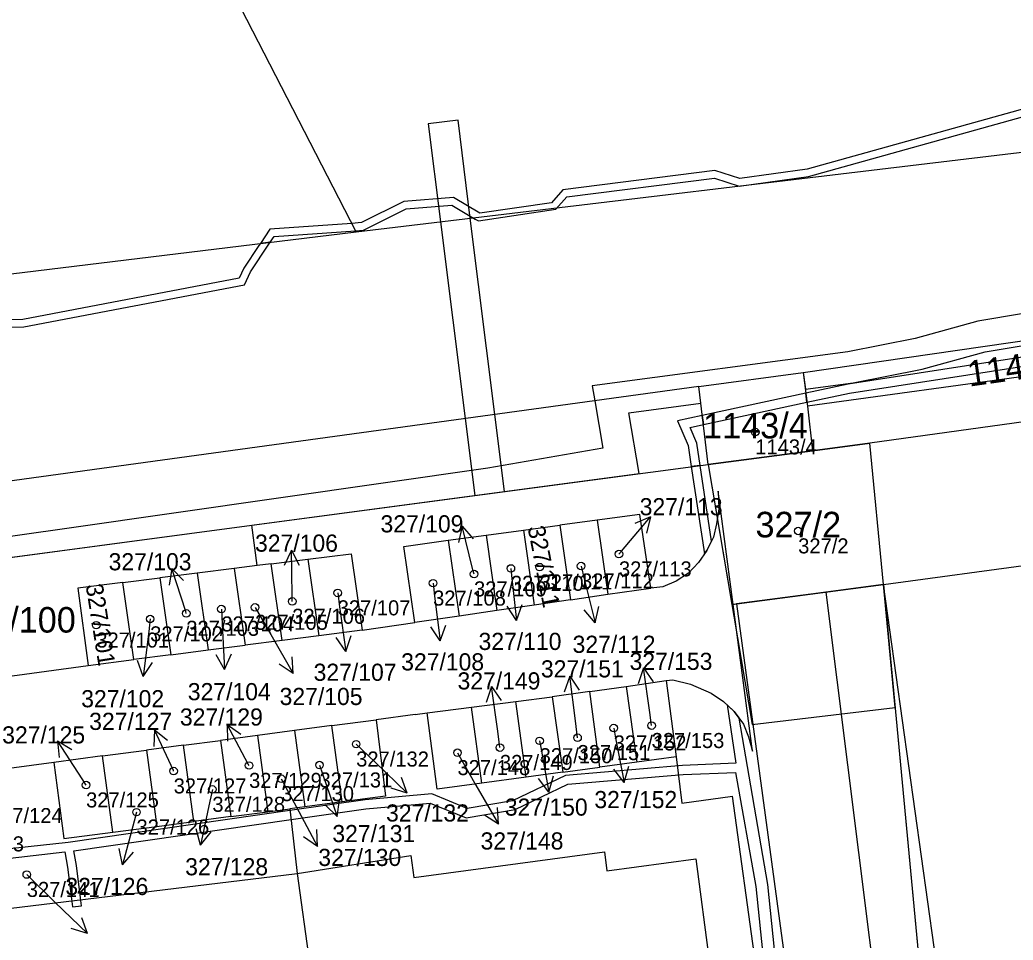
# Model space of a CAD drawing. Extents: x -869390 to -864576, y -1040967 to -1036941.
# Drawn here: x -866600.5 to -866534.5, y -1040325.4 to -1040264.2 of the extents above; entities that cross this region are included whole.
import ezdxf

# ---------------------------------------------------------------- set-up
doc = ezdxf.new("R2010")
doc.units = 0
for name, color, linetype in [('Definiční body', 7, 'Continuous'), ('Hranice parcel', 7, 'Continuous'), ('Parcelní čísla', 7, 'Continuous'), ('Pop  PČ popisy', 7, 'Continuous'), ('Věcná břemena k části', 7, 'Continuous')]:
    doc.layers.add(name, color=color, linetype=linetype)

msp = doc.modelspace()

# ---------------------------------------------------------------- linework, layer by layer
at = {"layer": 'Definiční body'}
for centre in [(-866551.64, -1040291.63), (-866548.79, -1040298.21), (-866560.7, -1040299.74), (-866570.33, -1040301.07), (-866567.88, -1040300.7), (-866565.97, -1040300.61), (-866563.22, -1040300.54), (-866573.05, -1040301.68), (-866579.39, -1040302.33), (-866582.41, -1040302.89), (-866589.45, -1040303.69), (-866587.12, -1040303.4), (-866584.88, -1040303.29), (-866591.85, -1040304.06), (-866595.43, -1040304.47), (-866561.05, -1040311.31), (-866558.53, -1040311.15), (-866565.97, -1040312.16), (-866563.45, -1040311.95), (-866578.16, -1040312.38), (-866571.43, -1040312.95), (-866568.61, -1040312.61), (-866590.29, -1040314.17), (-866585.28, -1040313.8), (-866580.6, -1040313.77), (-866583.14, -1040314.68), (-866596.11, -1040315.1), (-866587.72, -1040315.39), (-866592.76, -1040316.9), (-866600.05, -1040321.05)]:
    msp.add_circle(centre, 0.25, dxfattribs=at)
at = {"layer": 'Hranice parcel'}
for p, q in [((-866578.17, -1040278.32), (-866587.03, -1040261.09)), ((-866578.17, -1040278.32), (-866532.1, -1040272.8)), ((-866658.63, -1040288.09), (-866578.17, -1040278.32)), ((-866548.45, -1040287.67), (-866519.59, -1040283.5)), ((-866519.24, -1040285.92), (-866548.18, -1040289.91)), ((-866498.11, -1040286.04), (-866544.02, -1040292.37)), ((-866555.39, -1040288.6), (-866548.45, -1040287.67)), ((-866548.45, -1040287.67), (-866548.18, -1040289.91)), ((-866555.39, -1040288.6), (-866656.02, -1040302.45)), ((-866554.77, -1040293.78), (-866555.39, -1040288.6)), ((-866548.18, -1040289.91), (-866547.83, -1040292.89)), ((-866554.77, -1040293.78), (-866547.83, -1040292.89)), ((-866547.83, -1040292.89), (-866544.02, -1040292.37)), ((-866543.13, -1040301.76), (-866544.02, -1040292.37)), ((-866585.1, -1040297.83), (-866554.77, -1040293.78)), ((-866543.13, -1040301.76), (-866496.25, -1040295.39)), ((-866554.1, -1040295.56), (-866554.07, -1040296.73)), ((-866553.11, -1040303.09), (-866554.1, -1040295.56)), ((-866554.07, -1040296.73), (-866554.21, -1040297.73)), ((-866562.15, -1040297.49), (-866564.62, -1040297.83)), ((-866559.32, -1040297.11), (-866562.15, -1040297.49)), ((-866562.15, -1040297.49), (-866561.44, -1040302.42)), ((-866558.59, -1040302), (-866559.32, -1040297.11)), ((-866655.65, -1040307.25), (-866585.1, -1040297.83)), ((-866584.74, -1040300.51), (-866585.1, -1040297.83)), ((-866569.53, -1040298.49), (-866567.05, -1040298.16)), ((-866567.05, -1040298.16), (-866564.62, -1040297.83)), ((-866567.05, -1040298.16), (-866566.33, -1040303.14)), ((-866564.62, -1040297.83), (-866563.91, -1040302.78)), ((-866554.21, -1040297.73), (-866554.42, -1040298.63)), ((-866575, -1040299.23), (-866572.05, -1040298.83)), ((-866572.05, -1040298.83), (-866569.53, -1040298.49)), ((-866572.05, -1040298.83), (-866571.32, -1040303.87)), ((-866569.53, -1040298.49), (-866568.81, -1040303.5)), ((-866554.42, -1040298.63), (-866554.86, -1040299.5)), ((-866574.27, -1040304.3), (-866575, -1040299.23)), ((-866554.86, -1040299.5), (-866555.41, -1040300.31)), ((-866583.8, -1040300.39), (-866581.37, -1040300.08)), ((-866581.37, -1040300.08), (-866578.5, -1040299.72)), ((-866581.37, -1040300.08), (-866580.65, -1040305.17)), ((-866578.5, -1040299.72), (-866577.77, -1040304.8)), ((-866586.26, -1040300.7), (-866588.73, -1040301.01)), ((-866584.74, -1040300.51), (-866586.26, -1040300.7)), ((-866586.26, -1040300.7), (-866585.54, -1040305.8)), ((-866583.8, -1040300.39), (-866584.74, -1040300.51)), ((-866583.08, -1040305.48), (-866583.8, -1040300.39)), ((-866555.41, -1040300.31), (-866556.08, -1040301.01)), ((-866593.67, -1040301.64), (-866591.21, -1040301.33)), ((-866588.73, -1040301.01), (-866591.21, -1040301.33)), ((-866591.21, -1040301.33), (-866590.48, -1040306.44)), ((-866588.73, -1040301.01), (-866588, -1040306.12)), ((-866556.08, -1040301.01), (-866556.89, -1040301.55)), ((-866593.67, -1040301.64), (-866596.65, -1040302.02)), ((-866596.65, -1040302.02), (-866595.98, -1040307.15)), ((-866592.94, -1040306.76), (-866593.67, -1040301.64)), ((-866561.44, -1040302.42), (-866558.59, -1040302)), ((-866557.78, -1040301.92), (-866558.59, -1040302)), ((-866556.89, -1040301.55), (-866557.78, -1040301.92)), ((-866543.13, -1040301.76), (-866553.11, -1040303.09)), ((-866543.13, -1040301.76), (-866539.97, -1040335.14)), ((-866563.91, -1040302.78), (-866566.33, -1040303.14)), ((-866563.91, -1040302.78), (-866561.44, -1040302.42)), ((-866566.33, -1040303.14), (-866568.81, -1040303.5)), ((-866551.83, -1040312.85), (-866553.11, -1040303.09)), ((-866571.32, -1040303.87), (-866574.27, -1040304.3)), ((-866568.81, -1040303.5), (-866571.32, -1040303.87)), ((-866577.77, -1040304.8), (-866574.27, -1040304.3)), ((-866580.65, -1040305.17), (-866583.08, -1040305.48)), ((-866577.77, -1040304.8), (-866580.65, -1040305.17)), ((-866588, -1040306.12), (-866585.54, -1040305.8)), ((-866583.08, -1040305.48), (-866585.54, -1040305.8)), ((-866595.98, -1040307.15), (-866592.94, -1040306.76)), ((-866590.48, -1040306.44), (-866592.94, -1040306.76)), ((-866590.48, -1040306.44), (-866588, -1040306.12)), ((-866605.55, -1040308.46), (-866595.98, -1040307.15)), ((-866557.57, -1040308.16), (-866557.12, -1040308.1)), ((-866557.12, -1040308.1), (-866555.94, -1040308.39)), ((-866562.64, -1040308.88), (-866560.21, -1040308.54)), ((-866560.21, -1040308.54), (-866557.57, -1040308.16)), ((-866560.21, -1040308.54), (-866559.52, -1040313.58)), ((-866557.57, -1040308.16), (-866556.89, -1040313.23)), ((-866555.94, -1040308.39), (-866554.57, -1040308.98)), ((-866567.55, -1040309.55), (-866565.14, -1040309.24)), ((-866562.64, -1040308.88), (-866565.14, -1040309.24)), ((-866565.14, -1040309.24), (-866564.43, -1040314.24)), ((-866561.97, -1040313.91), (-866562.64, -1040308.88)), ((-866554.57, -1040308.98), (-866553.75, -1040309.54)), ((-866573.45, -1040310.3), (-866570.5, -1040309.92)), ((-866570.5, -1040309.92), (-866567.55, -1040309.55)), ((-866569.82, -1040314.97), (-866570.5, -1040309.92)), ((-866566.87, -1040314.57), (-866567.55, -1040309.55)), ((-866553.75, -1040309.54), (-866553.05, -1040310.2)), ((-866574.25, -1040310.4), (-866576.84, -1040310.77)), ((-866574.25, -1040310.4), (-866573.45, -1040310.3)), ((-866572.77, -1040315.37), (-866573.45, -1040310.3)), ((-866553.05, -1040310.2), (-866552.42, -1040311.05)), ((-866579.78, -1040311.15), (-866582.26, -1040311.48)), ((-866579.78, -1040311.15), (-866576.84, -1040310.77)), ((-866579.1, -1040316.22), (-866579.78, -1040311.15)), ((-866576.84, -1040310.77), (-866576.21, -1040315.84)), ((-866552.42, -1040311.05), (-866552.09, -1040311.89)), ((-866584.72, -1040311.81), (-866587.17, -1040312.13)), ((-866582.26, -1040311.48), (-866584.72, -1040311.81)), ((-866584.72, -1040311.81), (-866584.04, -1040316.87)), ((-866582.26, -1040311.48), (-866581.58, -1040316.55)), ((-866552.09, -1040311.89), (-866551.83, -1040312.85)), ((-866589.63, -1040312.45), (-866592.09, -1040312.78)), ((-866589.63, -1040312.45), (-866587.17, -1040312.13)), ((-866588.95, -1040317.52), (-866589.63, -1040312.45)), ((-866587.17, -1040312.13), (-866586.5, -1040317.2)), ((-866595.02, -1040313.16), (-866598.26, -1040313.59)), ((-866595.02, -1040313.16), (-866592.09, -1040312.78)), ((-866594.34, -1040318.23), (-866595.02, -1040313.16)), ((-866592.09, -1040312.78), (-866591.41, -1040317.85)), ((-866556.89, -1040313.23), (-866559.52, -1040313.58)), ((-866556.89, -1040313.23), (-866556.51, -1040316.3)), ((-866598.26, -1040313.59), (-866601.23, -1040314.01)), ((-866598.26, -1040313.59), (-866597.58, -1040318.66)), ((-866564.43, -1040314.24), (-866561.97, -1040313.91)), ((-866559.52, -1040313.58), (-866561.97, -1040313.91)), ((-866566.87, -1040314.57), (-866569.82, -1040314.97)), ((-866564.43, -1040314.24), (-866566.87, -1040314.57)), ((-866569.82, -1040314.97), (-866572.77, -1040315.37)), ((-866576.21, -1040315.84), (-866579.1, -1040316.22)), ((-866556.51, -1040316.3), (-866553.16, -1040315.84)), ((-866549.65, -1040341.25), (-866553.16, -1040315.84)), ((-866584.04, -1040316.87), (-866582.58, -1040316.68)), ((-866581.58, -1040316.55), (-866582.58, -1040316.68)), ((-866582.58, -1040316.68), (-866582.08, -1040320.97)), ((-866579.1, -1040316.22), (-866581.58, -1040316.55)), ((-866586.5, -1040317.2), (-866588.95, -1040317.52)), ((-866586.5, -1040317.2), (-866584.04, -1040316.87)), ((-866594.34, -1040318.23), (-866591.41, -1040317.85)), ((-866591.41, -1040317.85), (-866588.95, -1040317.52)), ((-866597.58, -1040318.66), (-866594.34, -1040318.23)), ((-866582.08, -1040320.97), (-866574.53, -1040319.78)), ((-866574.53, -1040319.78), (-866574.33, -1040321.25)), ((-866574.33, -1040321.25), (-866561.67, -1040319.55)), ((-866561.67, -1040319.55), (-866561.51, -1040320.81)), ((-866561.51, -1040320.81), (-866555.6, -1040320.01)), ((-866555.6, -1040320.01), (-866554.25, -1040330.05)), ((-866607.24, -1040324.02), (-866582.08, -1040320.97)), ((-866582.08, -1040320.97), (-866580.22, -1040334.35))]:
    msp.add_line(p, q, dxfattribs=at)
at = {"layer": 'Pop  PČ popisy'}
for p, q in [((-866560.54, -1040299.56), (-866558.611, -1040297.261)), ((-866558.611, -1040297.261), (-866559.638, -1040297.706)), ((-866558.611, -1040297.261), (-866558.871, -1040298.35)), ((-866571.126, -1040297.878), (-866571.37, -1040298.971)), ((-866570.4, -1040300.79), (-866571.126, -1040297.878)), ((-866571.126, -1040297.878), (-866570.398, -1040298.729)), ((-866582.462, -1040299.489), (-866582.946, -1040300.5)), ((-866582.41, -1040302.49), (-866582.462, -1040299.489)), ((-866582.462, -1040299.489), (-866581.944, -1040300.482)), ((-866560.7, -1040299.74), (-866560.54, -1040299.56)), ((-866590.417, -1040300.706), (-866590.584, -1040301.813)), ((-866589.49, -1040303.56), (-866590.417, -1040300.706)), ((-866590.417, -1040300.706), (-866589.632, -1040301.504)), ((-866570.33, -1040301.07), (-866570.4, -1040300.79)), ((-866567.88, -1040300.7), (-866567.83, -1040301.17)), ((-866563.22, -1040300.54), (-866563, -1040301.4)), ((-866567.83, -1040301.17), (-866567.516, -1040304.155)), ((-866563, -1040301.4), (-866562.274, -1040304.312)), ((-866573.05, -1040301.68), (-866572.95, -1040302.54)), ((-866582.41, -1040302.89), (-866582.41, -1040302.49)), ((-866579.39, -1040302.33), (-866579.27, -1040303.25)), ((-866572.95, -1040302.54), (-866572.584, -1040305.519)), ((-866587.12, -1040303.4), (-866587.06, -1040304.41)), ((-866584.88, -1040303.29), (-866583.84, -1040305.09)), ((-866579.27, -1040303.25), (-866578.852, -1040306.222)), ((-866567.516, -1040304.155), (-866568.119, -1040303.211)), ((-866567.516, -1040304.155), (-866567.123, -1040303.106)), ((-866562.274, -1040304.312), (-866563.002, -1040303.461)), ((-866562.274, -1040304.312), (-866562.03, -1040303.219)), ((-866591.85, -1040304.06), (-866591.95, -1040304.9)), ((-866589.45, -1040303.69), (-866589.49, -1040303.56)), ((-866587.06, -1040304.41), (-866586.903, -1040307.407)), ((-866572.584, -1040305.519), (-866573.203, -1040304.586)), ((-866572.584, -1040305.519), (-866572.209, -1040304.464)), ((-866591.95, -1040304.9), (-866592.316, -1040307.879)), ((-866583.84, -1040305.09), (-866582.34, -1040307.689)), ((-866578.852, -1040306.222), (-866579.488, -1040305.3)), ((-866578.852, -1040306.222), (-866578.496, -1040305.16)), ((-866586.903, -1040307.407), (-866587.455, -1040306.433)), ((-866586.903, -1040307.407), (-866586.455, -1040306.381)), ((-866582.34, -1040307.689), (-866582.407, -1040306.571)), ((-866592.316, -1040307.879), (-866592.691, -1040306.824)), ((-866592.316, -1040307.879), (-866591.697, -1040306.946)), ((-866582.34, -1040307.689), (-866583.274, -1040307.072)), ((-866559.068, -1040307.308), (-866559.424, -1040308.37)), ((-866558.65, -1040310.28), (-866559.068, -1040307.308)), ((-866559.068, -1040307.308), (-866558.432, -1040308.23)), ((-866563.956, -1040307.861), (-866564.331, -1040308.916)), ((-866563.59, -1040310.84), (-866563.956, -1040307.861)), ((-866563.956, -1040307.861), (-866563.337, -1040308.794)), ((-866569.168, -1040308.548), (-866569.524, -1040309.61)), ((-866568.75, -1040311.52), (-866569.168, -1040308.548)), ((-866569.168, -1040308.548), (-866568.532, -1040309.47)), ((-866558.53, -1040311.15), (-866558.65, -1040310.28)), ((-866585.33, -1040313.72), (-866586.739, -1040311.07)), ((-866586.739, -1040311.07), (-866585.827, -1040311.719)), ((-866586.739, -1040311.07), (-866586.711, -1040312.19)), ((-866563.45, -1040311.95), (-866563.59, -1040310.84)), ((-866561.05, -1040311.31), (-866560.92, -1040311.98)), ((-866591.568, -1040311.42), (-866591.599, -1040312.539)), ((-866590.3, -1040314.14), (-866591.568, -1040311.42)), ((-866591.568, -1040311.42), (-866590.691, -1040312.116)), ((-866568.61, -1040312.61), (-866568.75, -1040311.52)), ((-866560.92, -1040311.98), (-866560.347, -1040314.926)), ((-866596.38, -1040314.68), (-866598.014, -1040312.163)), ((-866598.014, -1040312.163), (-866597.049, -1040312.73)), ((-866598.014, -1040312.163), (-866597.889, -1040313.276)), ((-866578.16, -1040312.38), (-866576.93, -1040313.56)), ((-866565.97, -1040312.16), (-866565.89, -1040312.61)), ((-866565.89, -1040312.61), (-866565.369, -1040315.565)), ((-866571.43, -1040312.95), (-866570.2, -1040315.11)), ((-866585.28, -1040313.8), (-866585.33, -1040313.72)), ((-866580.6, -1040313.77), (-866580.4, -1040314.35)), ((-866576.93, -1040313.56), (-866574.771, -1040315.645)), ((-866560.347, -1040314.926), (-866561.03, -1040314.038)), ((-866560.347, -1040314.926), (-866560.047, -1040313.847)), ((-866596.11, -1040315.1), (-866596.38, -1040314.68)), ((-866590.29, -1040314.17), (-866590.3, -1040314.14)), ((-866583.14, -1040314.68), (-866582.15, -1040316.53)), ((-866580.4, -1040314.35), (-866579.423, -1040317.187)), ((-866574.771, -1040315.645), (-866575.144, -1040314.589)), ((-866565.369, -1040315.565), (-866566.036, -1040314.666)), ((-866565.369, -1040315.565), (-866565.05, -1040314.492)), ((-866574.771, -1040315.645), (-866575.84, -1040315.309)), ((-866570.2, -1040315.11), (-866568.7, -1040317.709)), ((-866587.72, -1040315.39), (-866587.88, -1040316.16)), ((-866587.88, -1040316.16), (-866588.504, -1040319.095)), ((-866582.15, -1040316.53), (-866580.741, -1040319.18)), ((-866579.423, -1040317.187), (-866580.222, -1040316.404)), ((-866579.423, -1040317.187), (-866579.276, -1040316.078)), ((-866568.7, -1040317.709), (-866568.767, -1040316.591)), ((-866592.76, -1040316.9), (-866592.92, -1040317.51)), ((-866568.7, -1040317.709), (-866569.634, -1040317.092)), ((-866592.92, -1040317.51), (-866593.697, -1040320.409)), ((-866588.504, -1040319.095), (-866588.786, -1040318.012)), ((-866588.504, -1040319.095), (-866587.806, -1040318.22)), ((-866580.741, -1040319.18), (-866581.653, -1040318.531)), ((-866580.741, -1040319.18), (-866580.769, -1040318.06)), ((-866593.697, -1040320.409), (-866593.921, -1040319.312)), ((-866593.697, -1040320.409), (-866592.954, -1040319.571)), ((-866600.05, -1040321.05), (-866598.18, -1040322.89)), ((-866598.18, -1040322.89), (-866596.021, -1040324.975)), ((-866596.021, -1040324.975), (-866596.394, -1040323.919)), ((-866596.021, -1040324.975), (-866597.09, -1040324.639))]:
    msp.add_line(p, q, dxfattribs=at)
at = {"layer": 'Věcná břemena k části'}
for points in [[(-866533.65, -1040270.09), (-866548.2, -1040274.16), (-866552.67, -1040274.77), (-866554.32, -1040274.24), (-866564.43, -1040275.52), (-866565.18, -1040276.39), (-866569.94, -1040277.08), (-866571.69, -1040276.03), (-866574.99, -1040276.31), (-866577.81, -1040277.71), (-866578.46, -1040277.76), (-866578.21, -1040278.25), (-866577.67, -1040278.21), (-866574.85, -1040276.8), (-866571.81, -1040276.55), (-866570.26, -1040277.47), (-866570.04, -1040277.6), (-866564.89, -1040276.81), (-866564.17, -1040276), (-866554.36, -1040274.75), (-866552.71, -1040275.28), (-866548.1, -1040274.65), (-866533.33, -1040270.52)], [(-866601.92, -1040284.67), (-866600.25, -1040284.64), (-866585.59, -1040281.84), (-866585.19, -1040280.98), (-866583.97, -1040279.15), (-866583.88, -1040279.01), (-866584.53, -1040279.09), (-866584.62, -1040279.23), (-866585.63, -1040280.74), (-866585.93, -1040281.4), (-866600.31, -1040284.14), (-866602, -1040284.17)], [(-866521.27, -1040281.65), (-866536.84, -1040284.25), (-866541.02, -1040285.42), (-866545.48, -1040286.29), (-866562.48, -1040288.56), (-866562.31, -1040289.55), (-866561.78, -1040292.7), (-866569.42, -1040294.03), (-866597.24, -1040298.02), (-866630.34, -1040302.72), (-866641.03, -1040304.12), (-866649.92, -1040305.16)], [(-866655.65, -1040307.25), (-866585.1, -1040297.83), (-866559.36, -1040294.39), (-866560.04, -1040290.36), (-866555.26, -1040289.72), (-866555.39, -1040288.6), (-866548.45, -1040287.67), (-866548.31, -1040288.79), (-866545.14, -1040288.37), (-866540.54, -1040287.46), (-866536.36, -1040286.29), (-866519.59, -1040283.5)], [(-866549.68, -1040332.72), (-866550.81, -1040321.72), (-866552.71, -1040310.66), (-866553.05, -1040310.2), (-866553.51, -1040309.76), (-866552.94, -1040313.65), (-866556.48, -1040313.8), (-866564.26, -1040314.46), (-866567.78, -1040316.14), (-866570.79, -1040316.66), (-866573.14, -1040315.69), (-866577.57, -1040316.08), (-866582.56, -1040316.8), (-866597.31, -1040318.92), (-866606.12, -1040319.88)], [(-866607.29, -1040320.67), (-866597.53, -1040319.55), (-866597.35, -1040320.55), (-866597.08, -1040322.67), (-866597.02, -1040323.19), (-866596.42, -1040323.12), (-866596.49, -1040322.59), (-866596.75, -1040320.45), (-866596.93, -1040319.47), (-866582.48, -1040317.39), (-866577.51, -1040316.68), (-866573.24, -1040316.31), (-866570.85, -1040317.28), (-866567.6, -1040316.72), (-866564.1, -1040315.04), (-866556.44, -1040314.4), (-866552.95, -1040314.26), (-866551.61, -1040321.84), (-866550.48, -1040332.82)]]:
    msp.add_lwpolyline(points, dxfattribs=at)
for points in [[(-866570.28, -1040295.85), (-866568.3, -1040295.59), (-866568.94, -1040290.46), (-866570.58, -1040277.41), (-866571.39, -1040270.89), (-866573.38, -1040271.14), (-866572.56, -1040277.65), (-866570.92, -1040290.74)], [(-866583.9, -1040278.15), (-866584.53, -1040279.09), (-866583.88, -1040279.01), (-866583.62, -1040278.63), (-866578.21, -1040278.25), (-866578.46, -1040277.76)], [(-866545.47, -1040288.44), (-866548.28, -1040289.05), (-866548.21, -1040289.65), (-866545.37, -1040289.04), (-866528.09, -1040286.37), (-866519.3, -1040285.49), (-866519.39, -1040284.89), (-866528.17, -1040285.77)], [(-866555.16, -1040290.53), (-866555.09, -1040291.13), (-866548.21, -1040289.65), (-866548.28, -1040289.05)], [(-866556.81, -1040290.88), (-866556.1, -1040292.53), (-866555.89, -1040293.93), (-866555.3, -1040293.85), (-866555.52, -1040292.37), (-866555.97, -1040291.32), (-866555.09, -1040291.13), (-866555.16, -1040290.53)], [(-866553.19, -1040303.1), (-866543.13, -1040301.76), (-866544.02, -1040292.37), (-866547.83, -1040292.89), (-866554.77, -1040293.78)], [(-866554.77, -1040293.78), (-866551.84, -1040311.07), (-866542.35, -1040309.95), (-866543.13, -1040301.76), (-866544.02, -1040292.37), (-866547.83, -1040292.89)], [(-866555.3, -1040293.85), (-866555.89, -1040293.93), (-866555.01, -1040299.72), (-866554.86, -1040299.5), (-866554.55, -1040298.88)], [(-866538.49, -1040334.92), (-866543.13, -1040301.76), (-866539.97, -1040335.14), (-866536.2, -1040362.78), (-866534.71, -1040362.56)], [(-866529.77, -1040430.76), (-866541.14, -1040348.37), (-866546.93, -1040302.27), (-866552.88, -1040303.06), (-866545.98, -1040354.03), (-866534.29, -1040443.53), (-866533, -1040453.78), (-866533.61, -1040456.9), (-866535.52, -1040459.98), (-866538.56, -1040462.01), (-866548.01, -1040463.07), (-866547.07, -1040470.23), (-866538.8, -1040469.13), (-866521.99, -1040467.16), (-866522.94, -1040459.48), (-866524.2, -1040459.63), (-866525.83, -1040458.18), (-866526.53, -1040456.05)]]:
    msp.add_lwpolyline(points, close=True, dxfattribs=at)

# ---------------------------------------------------------------- texts
at = {"layer": 'Definiční body'}
for s, p in [('1143/4', (-866551.64, -1040293.119)), ('327/2', (-866548.79, -1040299.699)), ('327/113', (-866560.7, -1040301.229)), ('327/110', (-866567.88, -1040302.189)), ('327/111', (-866565.97, -1040302.099)), ('327/112', (-866563.22, -1040302.029)), ('327/108', (-866573.05, -1040303.169)), ('327/109', (-866570.33, -1040302.559)), ('327/107', (-866579.39, -1040303.819)), ('327/106', (-866582.41, -1040304.379)), ('327/103', (-866589.45, -1040305.179)), ('327/104', (-866587.12, -1040304.889)), ('327/105', (-866584.88, -1040304.779)), ('327/102', (-866591.85, -1040305.549)), ('327/101', (-866595.43, -1040305.959)), ('327/152', (-866561.05, -1040312.799)), ('327/153', (-866558.53, -1040312.639)), ('327/150', (-866565.97, -1040313.649)), ('327/151', (-866563.45, -1040313.439)), ('327/132', (-866578.16, -1040313.869)), ('327/149', (-866568.61, -1040314.099)), ('327/148', (-866571.43, -1040314.439)), ('327/127', (-866590.29, -1040315.659)), ('327/129', (-866585.28, -1040315.289)), ('327/131', (-866580.6, -1040315.259)), ('327/130', (-866583.14, -1040316.169)), ('327/125', (-866596.11, -1040316.589)), ('327/128', (-866587.72, -1040316.879)), ('327/124', (-866602.5, -1040317.629)), ('327/126', (-866592.76, -1040318.389)), ('327/123', (-866605.07, -1040319.509)), ('327/141', (-866600.05, -1040322.539))]:
    msp.add_text(s, height=1, dxfattribs=at).set_placement(p)
at = {"layer": 'Parcelní čísla'}
for s, height, rotation, p in [('1143/5', 1.7, 8, (-866537.423, -1040288.613)), ('327/111', 1.14, 281, (-866566.773, -1040297.967)), ('327/101', 1.14, 279, (-866596.141, -1040301.801))]:
    msp.add_text(s, height=height, rotation=rotation, dxfattribs=at).set_placement(p)
for s, height, p in [('1143/4', 1.7, (-866555.106, -1040292.055)), ('327/113', 1.14, (-866559.32, -1040297.165)), ('327/2', 1.7, (-866551.626, -1040298.635)), ('327/109', 1.14, (-866576.544, -1040298.305)), ('327/106', 1.14, (-866584.884, -1040299.585)), ('327/103', 1.14, (-866594.614, -1040300.825)), ('327/100', 1.7, (-866605.01, -1040304.965)), ('327/110', 1.14, (-866570.03, -1040306.12)), ('327/112', 1.14, (-866563.78, -1040306.31)), ('327/108', 1.14, (-866575.17, -1040307.48)), ('327/151', 1.139, (-866565.884, -1040307.944)), ('327/153', 1.139, (-866559.994, -1040307.444)), ('327/107', 1.14, (-866580.99, -1040308.17)), ('327/149', 1.139, (-866571.424, -1040308.744)), ('327/102', 1.14, (-866596.434, -1040309.93)), ('327/104', 1.14, (-866589.35, -1040309.46)), ('327/105', 1.14, (-866583.25, -1040309.78)), ('327/129', 1.14, (-866589.874, -1040311.145)), ('327/127', 1.14, (-866595.904, -1040311.435)), ('327/125', 1.14, (-866601.684, -1040312.335)), ('327/150', 1.139, (-866568.284, -1040317.134)), ('327/152', 1.139, (-866562.334, -1040316.634)), ('327/132', 1.139, (-866576.174, -1040317.524)), ('327/131', 1.139, (-866579.744, -1040318.894)), ('327/148', 1.139, (-866569.894, -1040319.384)), ('327/130', 1.14, (-866580.68, -1040320.48)), ('327/128', 1.14, (-866589.524, -1040321.1)), ('327/126', 1.14, (-866597.484, -1040322.41))]:
    msp.add_text(s, height=height, dxfattribs=at).set_placement(p)

doc.saveas('drawing.dxf')
